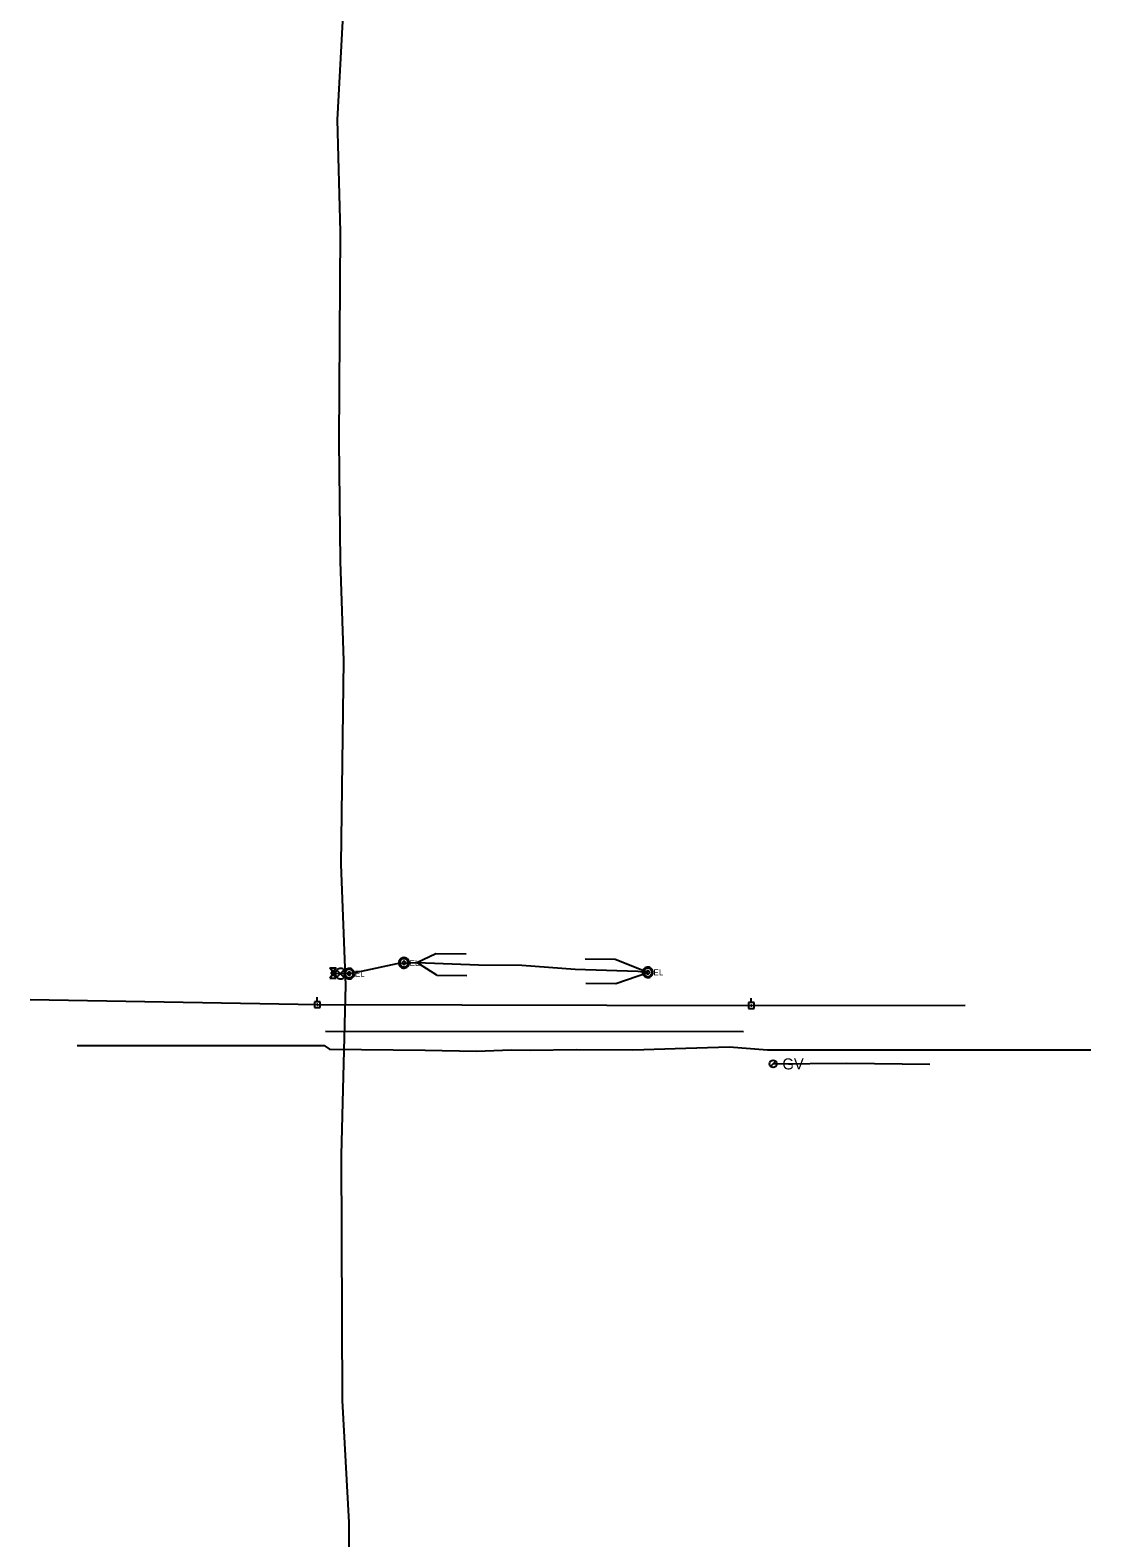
# Model space of a CAD drawing. Extents: x 600849 to 606371, y 330010 to 403088.
# Drawn here: x 602916 to 603588, y 381796 to 382751 of the extents above; entities that cross this region are included whole.
import ezdxf

# ---------------------------------------------------------------- set-up
doc = ezdxf.new("R2010")
doc.units = 0
for name, color, linetype in [('E_FTMS_Conduit', 7, 'Continuous'), ('E_SIG', 7, 'Continuous'), ('E_UTL_AG', 7, 'Continuous'), ('E_UTL_E', 7, 'Continuous'), ('E_UTL_EPowerPole', 7, 'Continuous'), ('E_UTL_FO_UG_QWEST', 7, 'Continuous'), ('E_UTL_G', 7, 'Continuous'), ('E_UTL_G_UG', 7, 'Continuous'), ('E_UTL_Overhead', 7, 'Continuous'), ('E_UTL_SAN_UG', 7, 'Continuous')]:
    doc.layers.add(name, color=color, linetype=linetype)

msp = doc.modelspace()

# ---------------------------------------------------------------- linework, layer by layer
at = {"layer": 'E_FTMS_Conduit'}
for p, q in [((603160.47, 382160.56), (603172.62, 382166.19)), ((603173.09, 382152.39), (603160.47, 382160.56)), ((603172.62, 382166.19), (603191.74, 382166.06)), ((603286.29, 382162.47), (603267.17, 382162.61)), ((603306.86, 382154.25), (603286.29, 382162.47)), ((603173.09, 382152.39), (603192.21, 382152.25)), ((603286.69, 382147.3), (603306.86, 382154.25)), ((603267.57, 382147.44), (603286.69, 382147.3))]:
    msp.add_line(p, q, dxfattribs=at)
msp.add_lwpolyline([(603107.4, 382153.82), (603117.66, 382153.48), (603125.48, 382155.02), (603147.99, 382159.93), (603160.47, 382160.56), (603199.61, 382159.11), (603227.02, 382158.88), (603260.77, 382156.23), (603300.52, 382154.95), (603306.86, 382154.25)], dxfattribs=at)
at = {"layer": 'E_SIG'}
for points in [[(603115.48, 382153.44), (603115.42, 382154.07), (603115.24, 382154.67), (603114.96, 382155.23), (603114.57, 382155.72), (603114.09, 382156.13), (603113.55, 382156.45), (603112.96, 382156.65), (603112.34, 382156.74), (603111.71, 382156.71), (603111.1, 382156.56), (603110.53, 382156.3), (603110.02, 382155.94), (603109.59, 382155.48), (603109.25, 382154.96), (603109.01, 382154.37), (603108.9, 382153.76), (603108.9, 382153.13), (603109.01, 382152.51), (603109.25, 382151.93), (603109.59, 382151.4), (603110.02, 382150.95), (603110.53, 382150.59), (603111.1, 382150.33), (603111.71, 382150.18), (603112.34, 382150.15), (603112.96, 382150.24), (603113.55, 382150.44), (603114.09, 382150.76), (603114.57, 382151.17), (603114.96, 382151.66), (603115.24, 382152.22), (603115.42, 382152.82), (603115.48, 382153.44)], [(603114.44, 382155.78), (603109.83, 382151.12)], [(603109.83, 382155.73), (603114.49, 382151.08)]]:
    msp.add_lwpolyline(points, dxfattribs=at)
at = {"layer": 'E_UTL_AG'}
for points in [[(603105.5, 382157.12), (603109.31, 382157.12)], [(603107.4, 382154.45), (603105.5, 382157.12)], [(603107.4, 382153.18), (603105.5, 382150.52)], [(603105.5, 382150.52), (603109.31, 382150.52)], [(603105.68, 382157.13), (603109.49, 382157.13)], [(603107.58, 382154.46), (603105.68, 382157.13)], [(603107.58, 382153.19), (603105.68, 382150.53)], [(603105.68, 382150.53), (603109.49, 382150.53)], [(603108.67, 382153.82), (603108.65, 382153.94), (603108.58, 382154.05), (603108.47, 382154.16), (603108.32, 382154.26), (603108.14, 382154.34), (603107.93, 382154.4), (603107.7, 382154.44), (603107.47, 382154.45), (603107.22, 382154.45), (603106.99, 382154.42), (603106.77, 382154.37), (603106.57, 382154.3), (603106.41, 382154.21), (603106.28, 382154.11), (603106.19, 382154), (603106.14, 382153.88), (603106.14, 382153.76), (603106.19, 382153.64), (603106.28, 382153.53), (603106.41, 382153.43), (603106.57, 382153.34), (603106.77, 382153.27), (603106.99, 382153.22), (603107.22, 382153.19), (603107.47, 382153.18), (603107.7, 382153.2), (603107.93, 382153.24), (603108.14, 382153.3), (603108.32, 382153.38), (603108.47, 382153.48), (603108.58, 382153.58), (603108.65, 382153.7), (603108.67, 382153.82)], [(603108.85, 382153.83), (603108.83, 382153.95), (603108.76, 382154.06), (603108.65, 382154.17), (603108.5, 382154.26), (603108.32, 382154.34), (603108.11, 382154.4), (603107.88, 382154.44), (603107.64, 382154.46), (603107.4, 382154.45), (603107.17, 382154.43), (603106.95, 382154.38), (603106.75, 382154.31), (603106.59, 382154.22), (603106.45, 382154.12), (603106.37, 382154), (603106.32, 382153.89), (603106.32, 382153.77), (603106.37, 382153.65), (603106.45, 382153.53), (603106.59, 382153.43), (603106.75, 382153.35), (603106.95, 382153.28), (603107.17, 382153.23), (603107.4, 382153.2), (603107.64, 382153.19), (603107.88, 382153.21), (603108.11, 382153.25), (603108.32, 382153.31), (603108.5, 382153.39), (603108.65, 382153.48), (603108.76, 382153.59), (603108.83, 382153.71), (603108.85, 382153.83)], [(603109.31, 382157.12), (603107.4, 382154.45)], [(603109.31, 382150.52), (603107.4, 382153.18)], [(603109.49, 382157.13), (603107.58, 382154.46)], [(603109.49, 382150.53), (603107.58, 382153.19)]]:
    msp.add_lwpolyline(points, dxfattribs=at)
at = {"layer": 'E_UTL_E'}
for points in [[(603155.67, 382160.28), (603155.61, 382160.91), (603155.43, 382161.51), (603155.14, 382162.07), (603154.76, 382162.56), (603154.28, 382162.97), (603153.74, 382163.29), (603153.15, 382163.49), (603152.53, 382163.58), (603151.9, 382163.55), (603151.29, 382163.4), (603150.72, 382163.14), (603150.21, 382162.78), (603149.77, 382162.32), (603149.44, 382161.8), (603149.2, 382161.21), (603149.08, 382160.6), (603149.08, 382159.97), (603149.2, 382159.35), (603149.44, 382158.77), (603149.77, 382158.24), (603150.21, 382157.79), (603150.72, 382157.43), (603151.29, 382157.17), (603151.9, 382157.02), (603152.53, 382156.99), (603153.15, 382157.08), (603153.74, 382157.28), (603154.28, 382157.6), (603154.76, 382158.01), (603155.14, 382158.5), (603155.43, 382159.06), (603155.61, 382159.66), (603155.67, 382160.28)], [(603155.67, 382160.28), (603155.61, 382160.91), (603155.43, 382161.51), (603155.14, 382162.07), (603154.76, 382162.56), (603154.28, 382162.97), (603153.74, 382163.29), (603153.15, 382163.49), (603152.53, 382163.58), (603151.9, 382163.55), (603151.29, 382163.4), (603150.72, 382163.14), (603150.21, 382162.78), (603149.77, 382162.32), (603149.44, 382161.8), (603149.2, 382161.21), (603149.08, 382160.6), (603149.08, 382159.97), (603149.2, 382159.35), (603149.44, 382158.77), (603149.77, 382158.24), (603150.21, 382157.79), (603150.72, 382157.43), (603151.29, 382157.17), (603151.9, 382157.02), (603152.53, 382156.99), (603153.15, 382157.08), (603153.74, 382157.28), (603154.28, 382157.6), (603154.76, 382158.01), (603155.14, 382158.5), (603155.43, 382159.06), (603155.61, 382159.66), (603155.67, 382160.28)], [(603155.01, 382160.28), (603154.96, 382160.78), (603154.82, 382161.27), (603154.59, 382161.71), (603154.28, 382162.11), (603153.9, 382162.43), (603153.47, 382162.69), (603152.99, 382162.85), (603152.49, 382162.92), (603151.99, 382162.9), (603151.5, 382162.78), (603151.05, 382162.57), (603150.64, 382162.28), (603150.29, 382161.92), (603150.02, 382161.49), (603149.84, 382161.03), (603149.74, 382160.53), (603149.74, 382160.03), (603149.84, 382159.54), (603150.02, 382159.07), (603150.29, 382158.65), (603150.64, 382158.29), (603151.05, 382158), (603151.5, 382157.79), (603151.99, 382157.67), (603152.49, 382157.65), (603152.99, 382157.72), (603153.47, 382157.88), (603153.9, 382158.13), (603154.28, 382158.46), (603154.59, 382158.86), (603154.82, 382159.3), (603154.96, 382159.78), (603155.01, 382160.28)], [(603155.01, 382160.28), (603154.96, 382160.78), (603154.82, 382161.27), (603154.59, 382161.71), (603154.28, 382162.11), (603153.9, 382162.43), (603153.47, 382162.69), (603152.99, 382162.85), (603152.49, 382162.92), (603151.99, 382162.9), (603151.5, 382162.78), (603151.05, 382162.57), (603150.64, 382162.28), (603150.29, 382161.92), (603150.02, 382161.49), (603149.84, 382161.03), (603149.74, 382160.53), (603149.74, 382160.03), (603149.84, 382159.54), (603150.02, 382159.07), (603150.29, 382158.65), (603150.64, 382158.29), (603151.05, 382158), (603151.5, 382157.79), (603151.99, 382157.67), (603152.49, 382157.65), (603152.99, 382157.72), (603153.47, 382157.88), (603153.9, 382158.13), (603154.28, 382158.46), (603154.59, 382158.86), (603154.82, 382159.3), (603154.96, 382159.78), (603155.01, 382160.28)], [(603153.36, 382160.28), (603153.34, 382160.47), (603153.29, 382160.65), (603153.2, 382160.82), (603153.08, 382160.97), (603152.94, 382161.09), (603152.78, 382161.18), (603152.6, 382161.25), (603152.42, 382161.27), (603152.23, 382161.26), (603152.04, 382161.22), (603151.87, 382161.14), (603151.72, 382161.03), (603151.59, 382160.9), (603151.49, 382160.74), (603151.42, 382160.56), (603151.38, 382160.38), (603151.38, 382160.19), (603151.42, 382160), (603151.49, 382159.83), (603151.59, 382159.67), (603151.72, 382159.54), (603151.87, 382159.43), (603152.04, 382159.35), (603152.23, 382159.3), (603152.42, 382159.29), (603152.6, 382159.32), (603152.78, 382159.38), (603152.94, 382159.48), (603153.08, 382159.6), (603153.2, 382159.75), (603153.29, 382159.92), (603153.34, 382160.1), (603153.36, 382160.28)], [(603153.36, 382160.28), (603153.34, 382160.47), (603153.29, 382160.65), (603153.2, 382160.82), (603153.08, 382160.97), (603152.94, 382161.09), (603152.78, 382161.18), (603152.6, 382161.25), (603152.42, 382161.27), (603152.23, 382161.26), (603152.04, 382161.22), (603151.87, 382161.14), (603151.72, 382161.03), (603151.59, 382160.9), (603151.49, 382160.74), (603151.42, 382160.56), (603151.38, 382160.38), (603151.38, 382160.19), (603151.42, 382160), (603151.49, 382159.83), (603151.59, 382159.67), (603151.72, 382159.54), (603151.87, 382159.43), (603152.04, 382159.35), (603152.23, 382159.3), (603152.42, 382159.29), (603152.6, 382159.32), (603152.78, 382159.38), (603152.94, 382159.48), (603153.08, 382159.6), (603153.2, 382159.75), (603153.29, 382159.92), (603153.34, 382160.1), (603153.36, 382160.28)], [(603120.96, 382153.48), (603120.9, 382154.11), (603120.73, 382154.71), (603120.44, 382155.27), (603120.05, 382155.76), (603119.58, 382156.17), (603119.04, 382156.48), (603118.44, 382156.69), (603117.82, 382156.78), (603117.19, 382156.75), (603116.59, 382156.6), (603116.01, 382156.34), (603115.5, 382155.98), (603115.07, 382155.52), (603114.73, 382154.99), (603114.5, 382154.41), (603114.38, 382153.8), (603114.38, 382153.17), (603114.5, 382152.55), (603114.73, 382151.97), (603115.07, 382151.44), (603115.5, 382150.99), (603116.01, 382150.62), (603116.59, 382150.36), (603117.19, 382150.22), (603117.82, 382150.19), (603118.44, 382150.27), (603119.04, 382150.48), (603119.58, 382150.79), (603120.05, 382151.2), (603120.44, 382151.7), (603120.73, 382152.26), (603120.9, 382152.86), (603120.96, 382153.48)], [(603120.96, 382153.48), (603120.9, 382154.11), (603120.73, 382154.71), (603120.44, 382155.27), (603120.05, 382155.76), (603119.58, 382156.17), (603119.04, 382156.48), (603118.44, 382156.69), (603117.82, 382156.78), (603117.19, 382156.75), (603116.59, 382156.6), (603116.01, 382156.34), (603115.5, 382155.98), (603115.07, 382155.52), (603114.73, 382154.99), (603114.5, 382154.41), (603114.38, 382153.8), (603114.38, 382153.17), (603114.5, 382152.55), (603114.73, 382151.97), (603115.07, 382151.44), (603115.5, 382150.99), (603116.01, 382150.62), (603116.59, 382150.36), (603117.19, 382150.22), (603117.82, 382150.19), (603118.44, 382150.27), (603119.04, 382150.48), (603119.58, 382150.79), (603120.05, 382151.2), (603120.44, 382151.7), (603120.73, 382152.26), (603120.9, 382152.86), (603120.96, 382153.48)], [(603120.3, 382153.48), (603120.26, 382153.98), (603120.12, 382154.46), (603119.89, 382154.91), (603119.58, 382155.3), (603119.2, 382155.63), (603118.76, 382155.88), (603118.29, 382156.05), (603117.79, 382156.12), (603117.29, 382156.09), (603116.8, 382155.98), (603116.34, 382155.77), (603115.94, 382155.48), (603115.59, 382155.11), (603115.32, 382154.69), (603115.13, 382154.23), (603115.04, 382153.73), (603115.04, 382153.23), (603115.13, 382152.74), (603115.32, 382152.27), (603115.59, 382151.85), (603115.94, 382151.49), (603116.34, 382151.2), (603116.8, 382150.99), (603117.29, 382150.87), (603117.79, 382150.84), (603118.29, 382150.92), (603118.76, 382151.08), (603119.2, 382151.33), (603119.58, 382151.66), (603119.89, 382152.05), (603120.12, 382152.5), (603120.26, 382152.98), (603120.3, 382153.48)], [(603120.3, 382153.48), (603120.26, 382153.98), (603120.12, 382154.46), (603119.89, 382154.91), (603119.58, 382155.3), (603119.2, 382155.63), (603118.76, 382155.88), (603118.29, 382156.05), (603117.79, 382156.12), (603117.29, 382156.09), (603116.8, 382155.98), (603116.34, 382155.77), (603115.94, 382155.48), (603115.59, 382155.11), (603115.32, 382154.69), (603115.13, 382154.23), (603115.04, 382153.73), (603115.04, 382153.23), (603115.13, 382152.74), (603115.32, 382152.27), (603115.59, 382151.85), (603115.94, 382151.49), (603116.34, 382151.2), (603116.8, 382150.99), (603117.29, 382150.87), (603117.79, 382150.84), (603118.29, 382150.92), (603118.76, 382151.08), (603119.2, 382151.33), (603119.58, 382151.66), (603119.89, 382152.05), (603120.12, 382152.5), (603120.26, 382152.98), (603120.3, 382153.48)], [(603118.65, 382153.48), (603118.64, 382153.67), (603118.58, 382153.85), (603118.5, 382154.02), (603118.38, 382154.17), (603118.24, 382154.29), (603118.08, 382154.38), (603117.9, 382154.44), (603117.71, 382154.47), (603117.52, 382154.46), (603117.34, 382154.42), (603117.17, 382154.34), (603117.02, 382154.23), (603116.89, 382154.09), (603116.78, 382153.94), (603116.71, 382153.76), (603116.68, 382153.58), (603116.68, 382153.39), (603116.71, 382153.2), (603116.78, 382153.03), (603116.89, 382152.87), (603117.02, 382152.73), (603117.17, 382152.62), (603117.34, 382152.55), (603117.52, 382152.5), (603117.71, 382152.49), (603117.9, 382152.52), (603118.08, 382152.58), (603118.24, 382152.68), (603118.38, 382152.8), (603118.5, 382152.95), (603118.58, 382153.11), (603118.64, 382153.29), (603118.65, 382153.48)], [(603118.65, 382153.48), (603118.64, 382153.67), (603118.58, 382153.85), (603118.5, 382154.02), (603118.38, 382154.17), (603118.24, 382154.29), (603118.08, 382154.38), (603117.9, 382154.44), (603117.71, 382154.47), (603117.52, 382154.46), (603117.34, 382154.42), (603117.17, 382154.34), (603117.02, 382154.23), (603116.89, 382154.09), (603116.78, 382153.94), (603116.71, 382153.76), (603116.68, 382153.58), (603116.68, 382153.39), (603116.71, 382153.2), (603116.78, 382153.03), (603116.89, 382152.87), (603117.02, 382152.73), (603117.17, 382152.62), (603117.34, 382152.55), (603117.52, 382152.5), (603117.71, 382152.49), (603117.9, 382152.52), (603118.08, 382152.58), (603118.24, 382152.68), (603118.38, 382152.8), (603118.5, 382152.95), (603118.58, 382153.11), (603118.64, 382153.29), (603118.65, 382153.48)], [(603310.17, 382154.25), (603310.11, 382154.88), (603309.93, 382155.48), (603309.64, 382156.04), (603309.25, 382156.53), (603308.78, 382156.94), (603308.24, 382157.25), (603307.64, 382157.46), (603307.02, 382157.55), (603306.4, 382157.52), (603305.79, 382157.37), (603305.22, 382157.11), (603304.7, 382156.75), (603304.27, 382156.29), (603303.93, 382155.76), (603303.7, 382155.18), (603303.58, 382154.57), (603303.58, 382153.94), (603303.7, 382153.32), (603303.93, 382152.74), (603304.27, 382152.21), (603304.7, 382151.76), (603305.22, 382151.39), (603305.79, 382151.13), (603306.4, 382150.99), (603307.02, 382150.96), (603307.64, 382151.05), (603308.24, 382151.25), (603308.78, 382151.56), (603309.25, 382151.98), (603309.64, 382152.47), (603309.93, 382153.03), (603310.11, 382153.63), (603310.17, 382154.25)], [(603310.17, 382154.25), (603310.11, 382154.88), (603309.93, 382155.48), (603309.64, 382156.04), (603309.25, 382156.53), (603308.78, 382156.94), (603308.24, 382157.25), (603307.64, 382157.46), (603307.02, 382157.55), (603306.4, 382157.52), (603305.79, 382157.37), (603305.22, 382157.11), (603304.7, 382156.75), (603304.27, 382156.29), (603303.93, 382155.76), (603303.7, 382155.18), (603303.58, 382154.57), (603303.58, 382153.94), (603303.7, 382153.32), (603303.93, 382152.74), (603304.27, 382152.21), (603304.7, 382151.76), (603305.22, 382151.39), (603305.79, 382151.13), (603306.4, 382150.99), (603307.02, 382150.96), (603307.64, 382151.05), (603308.24, 382151.25), (603308.78, 382151.56), (603309.25, 382151.98), (603309.64, 382152.47), (603309.93, 382153.03), (603310.11, 382153.63), (603310.17, 382154.25)], [(603309.51, 382154.25), (603309.46, 382154.75), (603309.32, 382155.23), (603309.09, 382155.68), (603308.78, 382156.07), (603308.4, 382156.4), (603307.96, 382156.65), (603307.49, 382156.82), (603306.99, 382156.89), (603306.49, 382156.87), (603306, 382156.75), (603305.55, 382156.54), (603305.14, 382156.25), (603304.79, 382155.88), (603304.52, 382155.46), (603304.33, 382155), (603304.24, 382154.5), (603304.24, 382154), (603304.33, 382153.51), (603304.52, 382153.04), (603304.79, 382152.62), (603305.14, 382152.26), (603305.55, 382151.97), (603306, 382151.76), (603306.49, 382151.64), (603306.99, 382151.62), (603307.49, 382151.69), (603307.96, 382151.85), (603308.4, 382152.1), (603308.78, 382152.43), (603309.09, 382152.83), (603309.32, 382153.27), (603309.46, 382153.75), (603309.51, 382154.25)], [(603309.51, 382154.25), (603309.46, 382154.75), (603309.32, 382155.23), (603309.09, 382155.68), (603308.78, 382156.07), (603308.4, 382156.4), (603307.96, 382156.65), (603307.49, 382156.82), (603306.99, 382156.89), (603306.49, 382156.87), (603306, 382156.75), (603305.55, 382156.54), (603305.14, 382156.25), (603304.79, 382155.88), (603304.52, 382155.46), (603304.33, 382155), (603304.24, 382154.5), (603304.24, 382154), (603304.33, 382153.51), (603304.52, 382153.04), (603304.79, 382152.62), (603305.14, 382152.26), (603305.55, 382151.97), (603306, 382151.76), (603306.49, 382151.64), (603306.99, 382151.62), (603307.49, 382151.69), (603307.96, 382151.85), (603308.4, 382152.1), (603308.78, 382152.43), (603309.09, 382152.83), (603309.32, 382153.27), (603309.46, 382153.75), (603309.51, 382154.25)], [(603307.86, 382154.25), (603307.84, 382154.44), (603307.78, 382154.62), (603307.7, 382154.79), (603307.58, 382154.94), (603307.44, 382155.06), (603307.28, 382155.15), (603307.1, 382155.21), (603306.91, 382155.24), (603306.72, 382155.23), (603306.54, 382155.19), (603306.37, 382155.11), (603306.22, 382155), (603306.09, 382154.86), (603305.99, 382154.71), (603305.92, 382154.53), (603305.88, 382154.35), (603305.88, 382154.16), (603305.92, 382153.97), (603305.99, 382153.8), (603306.09, 382153.64), (603306.22, 382153.5), (603306.37, 382153.4), (603306.54, 382153.32), (603306.72, 382153.27), (603306.91, 382153.26), (603307.1, 382153.29), (603307.28, 382153.35), (603307.44, 382153.45), (603307.58, 382153.57), (603307.7, 382153.72), (603307.78, 382153.88), (603307.84, 382154.07), (603307.86, 382154.25)], [(603307.86, 382154.25), (603307.84, 382154.44), (603307.78, 382154.62), (603307.7, 382154.79), (603307.58, 382154.94), (603307.44, 382155.06), (603307.28, 382155.15), (603307.1, 382155.21), (603306.91, 382155.24), (603306.72, 382155.23), (603306.54, 382155.19), (603306.37, 382155.11), (603306.22, 382155), (603306.09, 382154.86), (603305.99, 382154.71), (603305.92, 382154.53), (603305.88, 382154.35), (603305.88, 382154.16), (603305.92, 382153.97), (603305.99, 382153.8), (603306.09, 382153.64), (603306.22, 382153.5), (603306.37, 382153.4), (603306.54, 382153.32), (603306.72, 382153.27), (603306.91, 382153.26), (603307.1, 382153.29), (603307.28, 382153.35), (603307.44, 382153.45), (603307.58, 382153.57), (603307.7, 382153.72), (603307.78, 382153.88), (603307.84, 382154.07), (603307.86, 382154.25)]]:
    msp.add_lwpolyline(points, dxfattribs=at)
at = {"layer": 'E_UTL_EPowerPole'}
for points in [[(603099.28, 382135.66), (603095.59, 382135.66)], [(603095.59, 382135.66), (603095.59, 382131.97)], [(603095.59, 382131.97), (603099.28, 382131.97)], [(603097.71, 382133.82), (603097.7, 382133.86), (603097.69, 382133.91), (603097.67, 382133.95), (603097.64, 382133.98), (603097.61, 382134.01), (603097.57, 382134.04), (603097.52, 382134.05), (603097.48, 382134.06), (603097.43, 382134.06), (603097.39, 382134.04), (603097.35, 382134.03), (603097.31, 382134), (603097.28, 382133.97), (603097.26, 382133.93), (603097.24, 382133.89), (603097.23, 382133.84), (603097.23, 382133.8), (603097.24, 382133.75), (603097.26, 382133.71), (603097.28, 382133.67), (603097.31, 382133.64), (603097.35, 382133.61), (603097.39, 382133.59), (603097.43, 382133.58), (603097.48, 382133.58), (603097.52, 382133.59), (603097.57, 382133.6), (603097.61, 382133.63), (603097.64, 382133.66), (603097.67, 382133.69), (603097.69, 382133.73), (603097.7, 382133.77), (603097.71, 382133.82)], [(603097.44, 382135.66), (603097.44, 382138.57)], [(603099.28, 382131.97), (603099.28, 382135.66)], [(603374.28, 382135.09), (603370.59, 382135.09)], [(603370.59, 382135.09), (603370.59, 382131.4)], [(603370.59, 382131.4), (603374.28, 382131.4)], [(603372.7, 382133.25), (603372.7, 382133.3), (603372.69, 382133.34), (603372.67, 382133.38), (603372.64, 382133.42), (603372.6, 382133.44), (603372.57, 382133.47), (603372.52, 382133.48), (603372.48, 382133.49), (603372.43, 382133.49), (603372.39, 382133.48), (603372.35, 382133.46), (603372.31, 382133.43), (603372.28, 382133.4), (603372.25, 382133.36), (603372.24, 382133.32), (603372.23, 382133.27), (603372.23, 382133.23), (603372.24, 382133.18), (603372.25, 382133.14), (603372.28, 382133.1), (603372.31, 382133.07), (603372.35, 382133.04), (603372.39, 382133.03), (603372.43, 382133.01), (603372.48, 382133.01), (603372.52, 382133.02), (603372.57, 382133.03), (603372.6, 382133.06), (603372.64, 382133.09), (603372.67, 382133.12), (603372.69, 382133.16), (603372.7, 382133.21), (603372.7, 382133.25)], [(603372.43, 382135.09), (603372.43, 382138)], [(603374.28, 382131.4), (603374.28, 382135.09)]]:
    msp.add_lwpolyline(points, dxfattribs=at)
at = {"layer": 'E_UTL_FO_UG_QWEST'}
msp.add_lwpolyline([(603110.11, 380828.89), (603110.3, 380976.09), (603111.73, 381122.94), (603111.17, 381199.08), (603110.89, 381342.71), (603112.41, 381412.51), (603113.86, 381486.93), (603117.22, 381633.98), (603117.64, 381805.84), (603113.42, 381883.2), (603113.47, 381883.12), (603112.77, 382038.68), (603115.51, 382146.2), (603112.54, 382222.5), (603114.21, 382351.64), (603112.08, 382414.5), (603111.28, 382490.91), (603112.05, 382623.06), (603110.31, 382694.18), (603114.1, 382764.28)], dxfattribs=at)
at = {"layer": 'E_UTL_G'}
msp.add_lwpolyline([(603384.68, 382094.65), (603387.98, 382097.95)], dxfattribs=at)
msp.add_circle((603386.33, 382096.3), 2.33, dxfattribs=at)
at = {"layer": 'E_UTL_G_UG'}
for p, q in [((603386.33, 382096.3), (603432.92, 382096.84)), ((603432.92, 382096.84), (603485.59, 382096.13))]:
    msp.add_line(p, q, dxfattribs=at)
for points in [[(602945.4, 382107.88), (603101.81, 382107.88), (603105.09, 382105.58)], [(603105.09, 382105.58), (603165.7, 382104.95), (603198.39, 382104.4), (603220.36, 382105.3), (603232.37, 382105.09), (603261.76, 382105.45), (603296.94, 382105.29)], [(603296.94, 382105.29), (603304.3, 382105.35), (603324.17, 382105.98), (603358.5, 382107.04), (603382.71, 382105.29)], [(603382.71, 382105.29), (603587.6, 382105.29)]]:
    msp.add_lwpolyline(points, dxfattribs=at)
at = {"layer": 'E_UTL_Overhead'}
for p, q in [((603097.47, 382133.82), (603372.47, 382133.25)), ((603372.47, 382133.25), (603507.94, 382133.39))]:
    msp.add_line(p, q, dxfattribs=at)
msp.add_lwpolyline([(602915.5, 382137), (603097.47, 382133.82)], dxfattribs=at)
at = {"layer": 'E_UTL_SAN_UG'}
msp.add_line((603102.59, 382116.97), (603367.59, 382116.8), dxfattribs=at)

# ---------------------------------------------------------------- texts
at = {"layer": 'E_UTL_E'}
for p in [(603155.93, 382158.34), (603155.93, 382158.34), (603121.23, 382151.54), (603121.23, 382151.54), (603310.43, 382152.31), (603310.43, 382152.31)]:
    msp.add_text('EL', height=3.849, dxfattribs=at).set_placement(p)
at = {"layer": 'E_UTL_G'}
msp.add_text('GV', height=7, dxfattribs=at).set_placement((603392.16, 382092.8))

doc.saveas('drawing.dxf')
